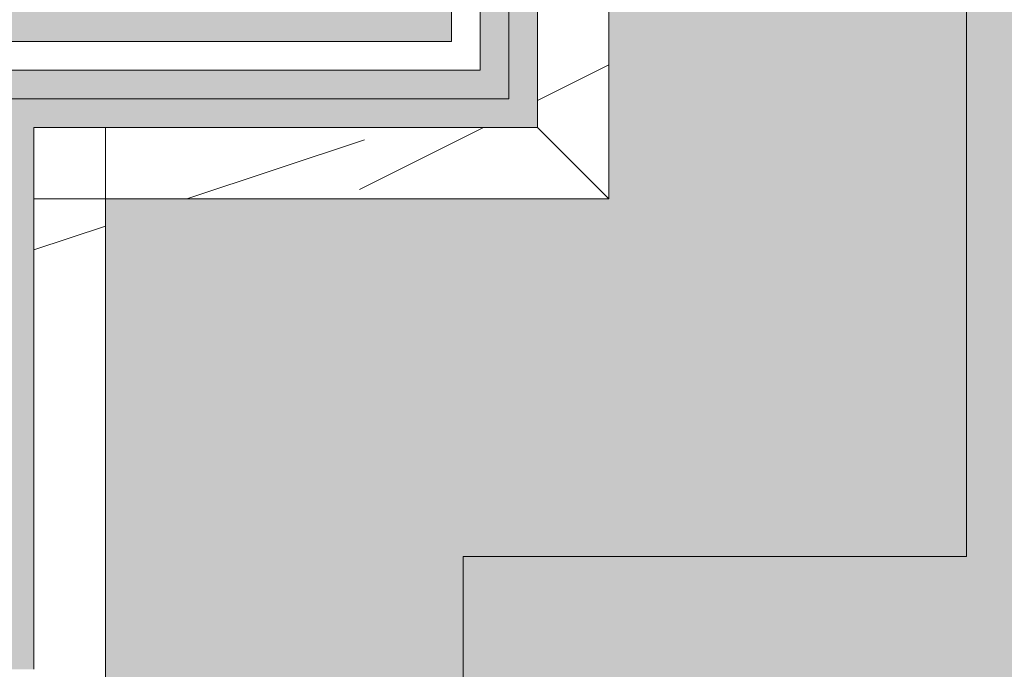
# Model space of a CAD drawing. Header units: millimetres. Extents: x 5980700 to 6194397, y -12939 to 2351883.
# Tile 255 of 587: x 6075788 to 6076133, y -2178 to -1951. Entities that reach past the tile are written whole.
import ezdxf

# ---------------------------------------------------------------- set-up
doc = ezdxf.new("R2010")
doc.units = ezdxf.units.MM
for name, color, linetype, lineweight in [('A-FLOR', 192, 'Continuous', 18), ('A-FLOR-PATT', 8, 'Continuous', 18), ('A-WALL', 113, 'Continuous', 18), ('A-WALL-PATT', 111, 'Continuous', 25), ('S-COLS', 52, 'Continuous', 9)]:
    doc.layers.add(name, color=color, linetype=linetype, lineweight=lineweight)
pattern_1 = [(216.87, (166.6, 416.5), (1249.498511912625, 833.0022321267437), [208.25, -1874.25]), (206.565, (416.5, 291.55), (-416.4997849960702, -416.4999353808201), [465.661, -465.661]), (198.435, (416.5, 83.3), (-832.9995359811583, -416.5008561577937), [263.4179999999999, -1053.671])]

# ---------------------------------------------------------------- blocks, each defined once
blk = doc.blocks.new('_ARQPWR_Pilar perfil I - _TP01-4283042-PLANTA DE CAIMENTO DE PISOS - 1 PAV_')
at = {"layer": 'S-COLS', "lineweight": 5}
blk.add_hatch(color=256, dxfattribs=at).paths.add_polyline_path([(107.5018174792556, -122.999999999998), (127.9999999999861, -122.999999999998), (127.9999999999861, -112.2999999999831), (16.05000000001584, -112.2999999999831), (8.483957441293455, -109.1660425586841), (5.34999999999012, -101.5999999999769), (5.34999999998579, 101.6000000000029), (8.483957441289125, 109.1660425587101), (16.04999999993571, 112.3000000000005), (127.9999999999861, 112.3000000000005), (127.9999999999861, 123.0000000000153), (-128.0000000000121, 122.1136975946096), (-128.0000000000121, 112.3000000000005), (-16.05000000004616, 112.3000000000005), (-8.483957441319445, 109.1660425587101), (-5.350000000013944, 101.6000000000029), (-5.898568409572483, -102.9243612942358), (-9.99818252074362, -109.7932551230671), (-16.05000000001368, -112.2999999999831), (-128.0000000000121, -112.3567314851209), (-127.9963650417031, -122.999999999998), (106.4302653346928, -122.999999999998)])
at = {"layer": 'S-COLS', "color": 90, "lineweight": 5}
for p, q in [((127.9999999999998, -123), (127.9999999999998, -112.3)), ((-128.0000000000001, -123), (127.9999999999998, -123))]:
    blk.add_line(p, q, dxfattribs=at)
blk = doc.blocks.new('FX-PNC-PILAR-TP3 - FX-PNC-PILAR-TP01-4319920-PLANTA DE CAIMENTO DE PISOS - 1 PAV_')
at = {"layer": 'A-WALL-PATT', "lineweight": 5}
h = blk.add_hatch(dxfattribs=at)
h.set_pattern_fill('FP_108', color=135, style=0, pattern_type=2)
h.set_pattern_definition([(49.99999999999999, (2e-05, -3e-05), (364.3679291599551, -31.87829433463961), [38.1, -419.1]), (355, (2e-05, -3e-05), (-70.48585119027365, 382.1133031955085), [30.48, -335.28]), (100.451, (30.364, -2.657), (293.8850033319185, 350.2333756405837), [32.38, -356.18]), (46.184, (2e-05, 101.6), (542.1584806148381, -84.08582678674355), [57.15, -628.65]), (96.636, (45.18, 94.59299999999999), (474.8048986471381, 494.8554198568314), [48.57, -534.27]), (351.184, (2e-05, 101.6), (474.8101998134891, 494.8500824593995), [45.72, -502.92]), (21, (50.8, 76.2), (303.2284677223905, -204.530461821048), [38.1, -419.1]), (326, (50.8, 76.2), (123.6038908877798, 368.3760440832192), [30.48, -335.28]), (71.45100000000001, (76.069, 59.15600000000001), (426.8341253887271, 163.8427355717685), [32.38, -356.18]), (37.50000000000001, (2e-05, -3e-05), (6.176645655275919, 169.1101515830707), [16.764, -314.452, 16.764, -323.596, -336.55]), (37.50000000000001, (2e-05, -3e-05), (6.176645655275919, 169.1101515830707), [-671.576, 16.764, -319.786]), (7.499999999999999, (2e-05, -3e-05), (133.63887623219, 200.3614940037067), [16.764, -177.292, 16.764, -306.832, -128.27]), (7.499999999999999, (2e-05, -3e-05), (133.63887623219, 200.3614940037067), [-517.6519999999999, 16.764, -111.506]), (327.5, (-113.284, -3e-05), (271.1818188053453, -11.45836264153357), [16.764, -110.236, 16.764, -379.476, -525.78]), (327.5, (-113.284, -3e-05), (271.1818188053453, -11.45836264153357), [-523.24, 16.764, -509.016]), (317.5, (-164.084, -3e-05), (296.2585102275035, 50.85284694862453), [16.764, -148.336, 16.764, -246.38, -373.38]), (317.5, (-164.084, -3e-05), (296.2585102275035, 50.85284694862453), [-428.244, 16.764, -356.616])])
h.paths.add_polyline_path([(-16471.61587018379, -1968.841821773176), (-16315.61664668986, -1968.841821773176), (-16315.61664668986, -1702.841821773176), (-16581.61301173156, -1702.914335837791), (-16581.61301173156, -1712.841821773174), (-16325.61664668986, -1712.841821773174), (-16325.61664668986, -1723.541821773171), (-16437.5666466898, -1723.541821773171), (-16445.13268924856, -1726.675779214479), (-16448.26664668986, -1734.241821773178), (-16448.26664668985, -1937.441821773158), (-16445.13268924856, -1945.007864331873), (-16437.56664668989, -1948.141821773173), (-16325.61664668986, -1948.141821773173), (-16325.61664668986, -1958.841821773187), (-16581.61301173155, -1958.84182177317), (-16581.60438777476, -1968.841821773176), (-16471.62223936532, -1968.841821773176)])
h.paths.add_polyline_path([(-16581.61301173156, -1948.141821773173), (-16469.66044142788, -1948.139251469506), (-16462.10060413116, -1945.007864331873), (-16458.96664668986, -1937.438202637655), (-16459.61571052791, -1732.674843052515), (-16462.10060413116, -1726.675779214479), (-16471.62223936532, -1723.541821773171), (-16581.61301173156, -1723.541821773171), (-16581.61301173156, -1937.441821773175)])
at = {"layer": 'A-WALL', "color": 250, "lineweight": 5}
for p, q in [((-16315.61664668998, -1968.841821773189), (-16315.61664668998, -1702.84182177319)), ((-16491.62223936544, -1968.841821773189), (-16471.62223936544, -1968.841821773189)), ((-16471.62223936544, -1968.841821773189), (-16460.28390427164, -1968.841821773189)), ((-16460.28390427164, -1968.841821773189), (-16315.61664668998, -1968.841821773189))]:
    blk.add_line(p, q, dxfattribs=at)
blk = doc.blocks.new('BE-PMSa-MOD-ARQ-CONEXAODOFUTURO-EX-000-R_rvt-2-PLANTA DE CAIMENTO DE PISOS - 1 PAV_')
at = {"layer": 'A-FLOR-PATT', "lineweight": 5}
h = blk.add_hatch(dxfattribs=at)
h.set_pattern_fill('FP_100', color=133, style=0, pattern_type=2)
h.set_pattern_definition([(49.99999999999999, (0, 0), (182.184668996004, -15.93908553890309), [19.05, -209.55]), (355, (0, 0), (-35.24242749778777, 191.0566080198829), [15.24, -167.64]), (100.451, (15.182, -1.328), (146.9425016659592, 175.1166878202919), [16.19, -178.09]), (46.184, (0, 50.8), (271.0788941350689, -42.04327417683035), [28.575, -314.325]), (96.636, (22.59, 47.297), (237.4025071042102, 247.4272132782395), [24.285, -267.135]), (351.184, (0, 50.8), (237.404605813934, 247.4251178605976), [22.86, -251.46]), (21, (25.4, 38.1), (151.6148798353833, -102.2655185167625), [19.05, -209.55]), (326, (25.4, 38.1), (61.80235996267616, 184.1877424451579), [15.24, -167.64]), (71.45100000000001, (38.035, 29.578), (213.4170626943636, 81.92136778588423), [16.19, -178.09]), (37.50000000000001, (0, 0), (3.08832282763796, 84.55507579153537), [8.382, -157.226, 8.382, -161.798, -168.275]), (37.50000000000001, (0, 0), (3.08832282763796, 84.55507579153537), [-335.788, 8.382, -159.893]), (7.499999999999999, (0, 0), (66.81943811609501, 100.1807470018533), [8.382, -88.646, 8.382, -153.416, -64.135]), (7.499999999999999, (0, 0), (66.81943811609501, 100.1807470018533), [-258.826, 8.382, -55.753]), (327.5, (-56.642, 0), (135.5904877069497, -5.7289126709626), [8.382, -55.118, 8.382, -189.738, -262.89]), (327.5, (-56.642, 0), (135.5904877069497, -5.7289126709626), [-261.62, 8.382, -254.508]), (317.5, (-82.042, 0), (148.1288864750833, 25.42676126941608), [8.382, -74.168, 8.382, -123.19, -186.69]), (317.5, (-82.042, 0), (148.1288864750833, 25.42676126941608), [-214.122, 8.382, -178.308])])
h.paths.add_polyline_path([(-1916.114845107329, -8177.825683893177), (-1683.614845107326, -8177.825683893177), (-1683.614845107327, -1915.841005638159), (-3033.614845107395, -1915.841005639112), (-3033.614845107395, -1900.841005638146), (-3933.614845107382, -1900.841005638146), (-3933.614845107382, -2050.841005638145), (-1818.614845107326, -2050.841005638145), (-1818.614845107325, -8042.852683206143), (-4146.617820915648, -8042.852683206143), (-4146.617820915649, -4063.841794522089), (-3970.61666258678, -4063.841794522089), (-3970.61666258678, -3457.84179452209), (-4146.617820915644, -3457.84179452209), (-4146.617820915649, -2138.841794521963), (-3970.61666258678, -2138.841794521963), (-3970.61666258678, -2050.841005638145), (-3963.614845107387, -2050.841005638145), (-3963.614845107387, -1900.841005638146), (-3973.614845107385, -1900.841005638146), (-3973.614845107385, -1915.841005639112), (-4105.616662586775, -1915.841005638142), (-4105.616662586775, -2003.84179452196), (-4281.617820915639, -2003.84179452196), (-4281.617820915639, -3592.841794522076), (-4105.61666258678, -3592.841794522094), (-4105.61666258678, -3928.841794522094), (-4281.617820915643, -3928.841794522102), (-4281.615120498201, -8177.82568389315), (-1916.459753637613, -8177.825683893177)])
h.paths.add_polyline_path([(8258.385255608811, -8167.825683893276), (15620.8643440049, -8167.825683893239), (15620.86434400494, -1925.841005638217), (12311.88333741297, -1925.841005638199), (12311.88333741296, -2018.841794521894), (11955.88333741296, -2018.841794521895), (11955.88333741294, -1925.841005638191), (9541.385154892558, -1925.841005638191), (9541.385154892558, -1915.841005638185), (9491.385154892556, -1915.841005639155), (9491.385154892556, -1900.841005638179), (8591.38515489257, -1900.841005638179), (8591.38515489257, -2050.841005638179), (11830.88333741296, -2050.841005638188), (11830.88333741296, -2143.841794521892), (12436.88333741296, -2143.841794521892), (12436.88333741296, -2050.841005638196), (15495.86434400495, -2050.841005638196), (15495.86434400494, -8042.825683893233), (8383.385255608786, -8042.825683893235), (8383.385255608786, -4063.841794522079), (8559.379702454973, -4063.841794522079), (8559.379702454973, -3457.841794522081), (8383.385255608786, -3457.84179452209), (8383.385255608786, -2138.841794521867), (8559.379702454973, -2138.84179452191), (8559.379702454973, -2050.841005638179), (8561.385154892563, -2050.753085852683), (8561.385154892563, -1900.841005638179), (8551.38515489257, -1900.841005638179), (8551.38515489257, -1915.841005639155), (8501.385154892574, -1915.841005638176), (8501.385154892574, -1925.841005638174), (8434.379702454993, -1925.841005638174), (8434.379702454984, -2013.841794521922), (8258.385255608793, -2013.841794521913), (8258.385255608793, -3582.841794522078), (8434.379702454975, -3582.841794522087), (8434.379702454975, -3938.841794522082), (8258.385255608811, -3938.841794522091), (8258.385255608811, -8156.700611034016)])
h.paths.add_polyline_path([(19984.7546155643, -8167.825683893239), (20089.38682609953, -8167.825683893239), (20089.38682609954, -5194.841794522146), (19913.3833374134, -5194.841794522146), (19913.3833374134, -4838.841794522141), (20089.38682609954, -4838.841794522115), (20089.38682609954, -2013.84179452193), (19913.3833374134, -2013.841794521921), (19913.3833374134, -1657.841794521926), (20089.38682609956, -1657.841794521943), (20089.38682609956, 1166.158205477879), (19913.38333741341, 1166.158205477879), (19913.38333741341, 1522.158205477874), (20089.38682609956, 1522.158205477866), (20089.38682609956, 4296.158205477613), (19913.38333741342, 4296.15820547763), (19913.3833374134, 4461.658994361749), (15971.88333741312, 4461.658994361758), (15971.88333741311, 4296.15820547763), (15800.86434400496, 4296.15820547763), (15800.86434400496, -605.8410056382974), (15790.86434400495, -605.8410056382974), (15790.86434400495, -655.841005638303), (15775.86434400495, -655.841005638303), (15775.86434400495, -1555.841005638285), (16091.88333741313, -1555.841005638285), (16091.88333741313, -1527.841794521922), (15925.86434400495, -1527.841794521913), (15925.86434400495, 4171.158205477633), (16096.88333741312, 4171.158205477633), (16097.48518693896, 4336.658994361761), (19788.38333741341, 4336.658994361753), (19788.38333741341, 4171.158205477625), (19964.38682609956, 4171.158205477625), (19964.38682609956, 1647.158205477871), (19788.38333741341, 1647.158205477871), (19788.38333741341, 1041.158205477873), (19964.38682609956, 1041.158205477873), (19964.38682609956, -1532.84179452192), (19788.38333741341, -1532.84179452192), (19788.38333741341, -2138.841794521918), (19964.38682609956, -2138.841794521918), (19964.38682609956, -4713.841794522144), (19788.3833374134, -4713.841794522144), (19788.3833374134, -5319.841794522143), (19964.38682609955, -5319.841794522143), (19964.38682609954, -8042.82568389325), (15925.86434400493, -8042.825683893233), (15925.86434400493, -2143.841794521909), (16091.88333741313, -2143.841794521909), (16091.88333741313, -1585.841005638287), (15775.86434400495, -1585.841005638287), (15775.86434400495, -1595.841005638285), (15790.86434400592, -1595.841005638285), (15790.86434400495, -1652.84179452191), (15966.88333741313, -1653.220801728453), (15966.88333741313, -2018.84179452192), (15800.86434400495, -2018.841794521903), (15800.86434400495, -8167.825683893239), (19925.14432074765, -8167.825683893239)])
h.paths.add_polyline_path([(-5690.728343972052, -8167.825683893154), (-4451.617820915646, -8167.825683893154), (-4451.617820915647, -1925.841005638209), (-4506.114845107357, -1925.84100563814), (-4506.114845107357, -1915.841005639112), (-4536.11484510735, -1915.841005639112), (-4536.11484510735, -1900.841005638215), (-4546.114845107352, -1900.841005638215), (-4546.114845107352, -2740.841005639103), (-4536.114845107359, -2740.841005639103), (-4536.114845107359, -2751.8410056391), (-4516.109778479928, -2751.8410056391), (-4516.109778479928, -2640.8410056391), (-4497.109778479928, -2640.8410056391), (-4497.109778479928, -2770.841005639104), (-4536.114845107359, -2770.841005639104), (-4536.114845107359, -2780.841005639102), (-4546.114845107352, -2780.841005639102), (-4546.114845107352, -2820.841005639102), (-4576.114845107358, -2820.841005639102), (-4576.617820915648, -8042.852683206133), (-11628.61484510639, -8042.852683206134), (-11628.6148451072, -2138.841794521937), (-11585.61666258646, -2138.841794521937), (-11585.61666258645, -2050.841005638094), (-8474.116662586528, -2050.841005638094), (-8474.116662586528, -2138.841794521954), (-7858.116662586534, -2138.841794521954), (-7858.116662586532, -2050.841005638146), (-4576.617820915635, -2050.841005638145), (-4576.617820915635, -1900.841005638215), (-5476.114845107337, -1900.841005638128), (-5476.114845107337, -1915.841005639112), (-5528.614845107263, -1915.841005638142), (-5528.614845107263, -1925.841005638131), (-7983.116662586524, -1925.841005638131), (-7983.116662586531, -2013.841794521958), (-8324.11666258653, -2013.841794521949), (-8324.11666258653, -2003.841794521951), (-8339.116662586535, -2003.84179452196), (-8339.116662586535, -1925.841005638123), (-11720.61666258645, -1925.841005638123), (-11720.61666258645, -2003.841794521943), (-11753.61484510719, -2003.841794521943), (-11753.61034441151, -8167.825683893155), (-5985.163661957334, -8167.825683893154)])
h.paths.add_polyline_path([(-15701.5291554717, -8167.825683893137), (-11933.6148451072, -8167.825683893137), (-11933.6148451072, -2013.841794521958), (-12076.61666258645, -2013.841794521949), (-12076.61666258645, -1657.841794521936), (-11923.61484510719, -1657.841794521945), (-11923.61484510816, -1515.8410056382), (-11908.61484510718, -1515.8410056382), (-11908.61484510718, -1505.841005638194), (-12058.61484510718, -1505.841005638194), (-12058.61484510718, -1532.841794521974), (-12201.61666258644, -1532.841794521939), (-12201.61666258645, -2138.841794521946), (-12058.61484510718, -2138.841794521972), (-12058.61484510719, -8042.851795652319), (-16321.61588608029, -8042.826571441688), (-16321.61588608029, -5319.841794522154), (-16145.61666258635, -5319.841794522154), (-16145.61666258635, -4713.841794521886), (-16321.61588608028, -4713.681888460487), (-16321.61588608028, -2138.84179452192), (-16145.61666258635, -2138.841794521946), (-16145.61666258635, -1532.841794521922), (-16321.61588608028, -1532.841794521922), (-16321.61588608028, 1041.158205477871), (-16145.61666258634, 1041.158205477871), (-16145.61666258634, 1647.158205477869), (-16321.61588608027, 1647.158205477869), (-16321.61588608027, 4171.158205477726), (-16145.61666258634, 4171.158205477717), (-16145.61666258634, 4336.658994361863), (-12201.61666258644, 4336.658994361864), (-12201.61666258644, 4171.158205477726), (-12058.61484510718, 4171.158205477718), (-12058.61484510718, -1475.841005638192), (-11908.61484510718, -1475.841005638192), (-11908.61484510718, -575.8410056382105), (-11923.61484510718, -575.8410056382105), (-11923.61484510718, -525.8410056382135), (-11933.61484510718, -525.8410056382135), (-11933.61484510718, 4296.158205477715), (-12076.61666258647, 4296.158205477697), (-12076.61666258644, 4461.658994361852), (-16270.61666258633, 4461.658994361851), (-16270.61666258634, 4296.158205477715), (-16446.62225526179, 4296.158205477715), (-16446.61588608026, 1522.158205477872), (-16270.61666258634, 1522.158205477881), (-16270.61666258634, 1166.158205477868), (-16446.62225526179, 1166.158205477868), (-16446.61588608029, -1657.841794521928), (-16270.61666258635, -1657.841794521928), (-16270.61666258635, -2013.841794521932), (-16446.6222552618, -2013.841794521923), (-16446.61588608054, -4838.841794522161), (-16270.61666258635, -4838.841794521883), (-16270.61666258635, -5194.841794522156), (-16446.62225526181, -5194.841794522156), (-16446.61573815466, -8167.825683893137), (-15735.98765560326, -8167.825683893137)])
h.paths.add_polyline_path([(8551.38515489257, -1770.841005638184), (9491.385154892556, -1770.841005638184), (9491.385154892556, -1755.841005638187), (9630.135154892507, -1755.841005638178), (9630.135154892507, -1740.841005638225), (11880.13515489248, -1741.712957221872), (11880.13515489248, -1755.841005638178), (11965.88333741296, -1755.841005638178), (11965.88333741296, -1662.841794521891), (12301.88333741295, -1662.841794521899), (12301.88333741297, -1755.841005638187), (12713.6541483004, -1755.841005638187), (12713.6541483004, -1740.841005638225), (14963.65414830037, -1741.712957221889), (14963.65414830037, -1755.841005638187), (15630.86434400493, -1755.841005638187), (15630.86434400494, -1595.841005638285), (15645.86434400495, -1595.841005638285), (15645.86434400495, -655.841005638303), (15630.86434400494, -655.841005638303), (15630.86434400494, -29.5925127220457), (15087.63515489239, -29.59251272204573), (15087.63515489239, -44.5925127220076), (12837.63515489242, -43.72056113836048), (12837.63515489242, -29.59251272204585), (11880.13515489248, -29.5925127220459), (11880.13515489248, -44.59251272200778), (9630.135154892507, -43.72056113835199), (9630.135154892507, -29.59251272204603), (9408.885154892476, -29.59251272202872), (9408.885154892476, -14.5925127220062), (8468.885154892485, -14.59251272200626), (8468.885154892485, -29.59251272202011), (8008.885154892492, -29.59251272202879), (8008.885154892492, -14.59251272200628), (7068.885154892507, -14.65234280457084), (7068.885154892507, -29.59251272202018), (4511.785154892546, -29.59251272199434), (4511.785154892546, 3549.158994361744), (3951.785154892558, 3549.158994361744), (3951.785154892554, 4471.658994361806), (2159.383337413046, 4471.658994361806), (2159.383337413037, 4306.158205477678), (1813.383337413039, 4306.15820547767), (1813.383337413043, 4471.658994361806), (284.8931309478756, 4471.658994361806), (284.8931309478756, 4486.658994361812), (77.29277039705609, 4486.658994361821), (77.29277039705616, 3238.903506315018), (70.48333741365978, 3238.903506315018), (70.48333741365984, 2137.158205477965), (121.3819838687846, 2137.158205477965), (121.3819838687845, 3231.348105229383), (111.0710947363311, 3241.658994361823), (106.381983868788, 3259.158994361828), (111.0710947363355, 3276.658994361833), (124.1088842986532, 3289.53068128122), (143.3753948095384, 3293.624861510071), (158.8819838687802, 3289.469883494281), (171.692873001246, 3276.658994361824), (176.3819838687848, 3259.158994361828), (171.692873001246, 3241.658994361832), (161.3819838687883, 3231.348105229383), (161.3819838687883, 2137.158205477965), (220.483337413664, 2137.158205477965), (220.4833374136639, 4336.658994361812), (1678.38333741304, 4336.658994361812), (1678.38333741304, 4171.158205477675), (2294.38333741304, 4171.158205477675), (2294.38333741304, 4336.658994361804), (3816.785154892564, 4336.658994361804), (3816.785154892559, 3414.158994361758), (4376.785154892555, 3414.158994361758), (4376.785154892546, -164.5925127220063), (15495.86434400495, -164.5925127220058), (15495.86434400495, -1620.841005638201), (12436.88333741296, -1620.841005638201), (12436.88333741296, -1527.841794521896), (11830.88333741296, -1527.841794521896), (11830.88333741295, -1620.841005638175), (8559.379702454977, -1620.841005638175), (8559.379702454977, -1532.841794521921), (7943.379702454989, -1532.841794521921), (7943.379702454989, -1620.841005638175), (2289.383337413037, -1620.841005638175), (2289.383337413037, -1527.841794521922), (2261.385126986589, -1527.841794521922), (2261.385126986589, -1770.841005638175), (3121.385126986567, -1770.841005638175), (3121.385126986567, -1755.8410056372), (4481.585154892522, -1755.841005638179), (4481.585154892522, -1770.841005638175), (5321.585154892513, -1770.841005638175), (5321.585154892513, -1755.841005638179), (7021.385154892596, -1755.841005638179), (7021.385154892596, -1770.841005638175), (7961.385154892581, -1770.841005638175), (7961.385154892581, -1755.841005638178), (8078.379702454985, -1755.841005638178), (8078.379702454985, -1667.841794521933), (8424.379702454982, -1667.841794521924), (8424.379702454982, -1755.841005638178), (8551.38515489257, -1755.841005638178)])
h.paths.add_polyline_path([(2231.385126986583, -1770.841005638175), (2231.385126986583, -1527.841794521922), (1766.385126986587, -1527.841794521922), (1766.385126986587, -1770.841005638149), (1776.385126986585, -1770.841005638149), (1776.385126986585, -1755.8410056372), (1818.383337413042, -1755.841005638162), (1818.383337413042, -1662.841794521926), (2154.383337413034, -1662.841794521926), (2154.383337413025, -1755.84100563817), (2221.385126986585, -1755.841005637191), (2221.385126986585, -1770.841005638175)])
h.paths.add_polyline_path([(-3963.614845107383, -1770.84100563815), (-3033.614845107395, -1770.84100563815), (-3033.614845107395, -1755.841005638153), (-1418.814900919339, -1755.841005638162), (-1418.814900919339, -1770.841005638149), (-578.8149009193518, -1770.841005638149), (-578.8149009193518, -1755.841005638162), (876.3851269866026, -1755.841005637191), (876.3851269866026, -1770.841005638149), (1736.38512698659, -1770.841005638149), (1736.38512698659, -1527.841794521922), (1683.383337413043, -1527.841794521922), (1683.383337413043, -1620.841005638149), (-3970.616662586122, -1620.84100563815), (-3970.61666258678, -1532.841794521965), (-4586.616662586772, -1532.841794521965), (-4586.616662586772, -1620.841005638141), (-7858.116662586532, -1620.841005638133), (-7858.116662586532, -1532.841794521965), (-8474.116662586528, -1532.841794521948), (-8474.116662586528, -1620.841005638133), (-11585.61666258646, -1620.841005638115), (-11585.61666258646, -1532.841794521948), (-11628.61484510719, -1532.841794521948), (-11628.61484510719, -164.6103600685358), (220.4833374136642, -164.6103600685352), (220.4833374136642, -29.61036006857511), (-2321.114845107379, -29.61036006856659), (-2321.114845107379, -14.61036006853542), (-3061.114845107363, -14.61036006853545), (-3061.114845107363, -29.61036006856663), (-3320.616662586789, -29.61036006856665), (-3320.616662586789, -14.61036006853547), (-4060.616662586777, -14.61036006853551), (-4060.616662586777, -29.61036006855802), (-4536.114845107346, -29.61036006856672), (-4536.114845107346, -14.61036006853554), (-5476.114845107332, -14.61036006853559), (-5476.114845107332, -29.6103600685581), (-5636.114845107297, -29.61036006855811), (-5636.114845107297, -44.61036006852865), (-7886.11484510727, -43.73840848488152), (-7886.11484510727, -29.61036006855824), (-8872.364845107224, -29.61036006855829), (-8872.364845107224, -44.6103600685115), (-11122.3648451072, -43.73840848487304), (-11122.3648451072, -29.61036006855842), (-11763.61484510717, -29.61036006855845), (-11763.61484510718, -575.8410056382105), (-11778.61484510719, -575.8410056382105), (-11778.61484510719, -1515.8410056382), (-11763.61484510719, -1515.8410056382), (-11763.61484510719, -1667.841794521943), (-11720.61666258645, -1667.841794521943), (-11720.61666258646, -1755.841005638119), (-11122.36484510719, -1755.841005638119), (-11122.36484510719, -1740.841005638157), (-8872.36484510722, -1741.712957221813), (-8872.36484510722, -1755.841005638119), (-8339.116662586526, -1755.841005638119), (-8339.116662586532, -1667.841794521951), (-7993.116662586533, -1667.841794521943), (-7993.116662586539, -1755.841005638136), (-7886.114845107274, -1755.841005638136), (-7886.114845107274, -1740.841005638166), (-5636.114845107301, -1741.712957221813), (-5636.114845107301, -1755.841005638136), (-5476.114845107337, -1755.841005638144), (-5476.114845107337, -1770.841005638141), (-4536.11484510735, -1770.841005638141), (-4536.11484510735, -1755.841005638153), (-4451.616662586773, -1755.841005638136), (-4451.616662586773, -1667.84179452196), (-4105.616662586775, -1667.84179452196), (-4105.616662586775, -1755.841005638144), (-3973.614845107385, -1755.841005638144), (-3973.614845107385, -1770.84100563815)])
h.paths.add_polyline_path([(-5396.293025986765, 115.3896399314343), (-4576.11484510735, 115.3896399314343), (-4576.11484510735, 431.4034837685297), (-4586.616662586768, 431.4034837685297), (-4586.616662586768, 265.3896399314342), (-11628.61484510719, 265.3896399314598), (-11628.61484510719, 4171.158205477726), (-11585.61666258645, 4171.158205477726), (-11585.61666258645, 4336.658994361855), (-8474.116662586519, 4336.658994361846), (-8474.116662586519, 4171.158205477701), (-7858.116662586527, 4171.158205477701), (-7858.116662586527, 4336.658994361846), (-4586.616662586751, 4336.658994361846), (-4586.616662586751, 4171.158205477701), (-4538.614845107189, 4171.158205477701), (-4538.614845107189, 2287.158205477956), (-4586.616662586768, 2287.158205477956), (-4586.616662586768, 1681.158205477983), (-4538.614845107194, 1681.158205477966), (-4538.614845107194, 995.3896399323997), (-4536.114845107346, 995.3896399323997), (-4536.114845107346, 985.3896399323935), (-4497.109778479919, 985.3896399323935), (-4497.109778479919, 855.3896399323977), (-4516.109778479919, 855.3896399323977), (-4516.109778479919, 966.3896399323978), (-4536.114845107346, 966.3896399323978), (-4536.114845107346, 955.3896399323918), (-4538.614845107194, 955.3896399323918), (-4538.614845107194, 431.4034837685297), (-4546.114845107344, 431.4034837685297), (-4546.114845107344, 115.3896399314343), (-4536.114845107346, 115.3896399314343), (-4536.114845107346, 130.3896399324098), (-4486.114845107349, 130.3896399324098), (-4486.114845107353, 140.3896399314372), (-4461.616662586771, 140.3896399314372), (-4461.616662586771, 306.4034837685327), (-4413.614845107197, 306.4034837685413), (-4413.614845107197, 1806.158205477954), (-4461.616662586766, 1806.158205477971), (-4461.616662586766, 2162.158205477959), (-4413.614845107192, 2162.158205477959), (-4413.614845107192, 4296.158205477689), (-4461.616662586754, 4296.158205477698), (-4461.616662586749, 4461.658994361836), (-7983.116662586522, 4461.658994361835), (-7983.116662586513, 4296.158205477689), (-8349.116662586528, 4296.158205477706), (-8349.116662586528, 4461.658994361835), (-11710.61666258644, 4461.658994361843), (-11710.61666258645, 4296.158205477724), (-11753.61484510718, 4296.158205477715), (-11753.61484510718, 140.3896399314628), (-5526.11484510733, 140.3896399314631), (-5526.11484510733, 130.3896399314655), (-5476.114845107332, 130.3896399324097), (-5476.114845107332, 115.3896399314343), (-5466.11484510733, 115.3896399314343)])
h.paths.add_polyline_path([(8478.885154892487, 115.4074872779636), (8478.885154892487, 431.4034837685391), (8378.385255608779, 431.4034837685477), (8378.385255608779, 1037.158205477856), (8561.383337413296, 1037.158205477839), (8561.383337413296, 1651.158205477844), (8378.385255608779, 1651.158205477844), (8378.385255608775, 4171.158205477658), (8559.383337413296, 4171.158205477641), (8559.383337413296, 4336.658994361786), (11825.88333741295, 4336.658994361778), (11825.88333741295, 4171.158205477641), (12441.88333741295, 4171.158205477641), (12441.88333741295, 4336.658994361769), (15495.86434400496, 4336.65899436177), (15495.86434400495, 265.4074872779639), (8559.379702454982, 265.4074872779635), (8559.379702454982, 431.4034837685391), (8508.885154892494, 431.4034837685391), (8508.885154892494, 115.4074872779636), (9408.885154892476, 115.4074872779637), (9408.885154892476, 130.4074872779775), (9438.885154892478, 130.4074872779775), (9438.885154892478, 140.4074872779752), (15620.86434400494, 140.4074872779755), (15620.86434400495, 4461.658994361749), (12316.88333741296, 4461.658994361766), (12316.88333741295, 4296.158205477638), (11950.88333741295, 4296.158205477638), (11950.88333741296, 4461.658994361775), (8434.383337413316, 4461.658994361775), (8434.383337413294, 4296.158205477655), (8253.385255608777, 4296.158205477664), (8253.385255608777, 1526.158205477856), (8436.383337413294, 1526.158205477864), (8436.383337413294, 1162.158205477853), (8253.385255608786, 1162.158205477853), (8253.385255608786, 306.4034837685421), (8434.379702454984, 306.4034837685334), (8434.379702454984, 140.4074872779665), (8438.885154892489, 140.4074872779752), (8438.885154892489, 130.4074872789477), (8468.885154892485, 130.4074872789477), (8468.885154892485, 115.4074872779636)])
h.paths.add_polyline_path([(7078.885154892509, 115.4074872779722), (7968.885154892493, 115.4074872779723), (7968.885154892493, 955.4074872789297), (7958.885154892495, 955.4074872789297), (7958.885154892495, 966.4074872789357), (7948.385255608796, 966.4074872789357), (7948.385255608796, 265.4074872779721), (4806.785154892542, 265.4074872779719), (4806.785154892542, 4336.658994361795), (7948.385255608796, 4336.658994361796), (7948.385255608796, 985.4074872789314), (7958.885154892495, 985.4074872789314), (7958.885154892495, 995.4074872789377), (7968.885154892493, 995.4074872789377), (7968.885154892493, 1035.407487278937), (7998.885154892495, 1035.407487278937), (7998.885154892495, 995.4074872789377), (8008.885154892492, 995.4074872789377), (8008.885154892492, 985.4074872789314), (8047.890221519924, 985.4074872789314), (8047.890221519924, 855.4074872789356), (8028.890221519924, 855.4074872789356), (8028.890221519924, 966.4074872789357), (8008.885154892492, 966.4074872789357), (8008.885154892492, 955.4074872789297), (7998.885154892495, 955.4074872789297), (7998.885154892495, 115.4074872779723), (8008.885154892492, 115.4074872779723), (8008.885154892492, 130.4074872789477), (8083.385255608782, 130.4074872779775), (8083.385255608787, 4471.65899436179), (4671.785154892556, 4471.658994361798), (4671.785154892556, 130.4074872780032), (7068.885154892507, 130.4074872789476), (7068.885154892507, 115.4074872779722)])
h.paths.add_polyline_path([(1857.919751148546, 1037.158205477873), (2296.383337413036, 1037.158205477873), (2296.383337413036, 1651.158205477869), (1676.383337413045, 1651.158205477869), (1676.383337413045, 1037.158205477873), (1826.383337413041, 1037.158205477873)])
h.paths.add_polyline_path([(2161.383337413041, 1172.158205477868), (1811.383337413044, 1172.158205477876), (1811.383337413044, 1516.158205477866), (2161.383337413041, 1516.158205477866), (2161.383337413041, 1177.256799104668)])
h.paths.add_polyline_path([(137.9111174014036, 3278.855100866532), (131.3834321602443, 3276.480338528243), (131.3834321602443, 3259.158994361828), (137.9112161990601, 3259.158994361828), (137.9112161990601, 3277.667937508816)])
h.paths.add_polyline_path([(141.3819838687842, 3259.158994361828), (161.3819838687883, 3259.158994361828), (158.7024919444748, 3268.550988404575), (155.5241194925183, 3273.003317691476), (148.2594671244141, 3277.615929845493), (141.461635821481, 3278.855091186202), (137.9111174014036, 3278.855100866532), (137.9112161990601, 3259.158994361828), (139.4408410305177, 3259.158994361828)])
h.paths.add_polyline_path([(127.2398482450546, 3259.158994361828), (131.3834321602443, 3259.60654442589), (131.3834321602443, 3276.480338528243), (126.061811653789, 3272.015600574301), (122.0634673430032, 3263.023564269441), (122.1477157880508, 3259.158994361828), (126.061811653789, 3259.158994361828)])
h = blk.add_hatch(dxfattribs=at)
h.set_pattern_fill('FP_97', color=71, style=0, pattern_type=2)
h.set_pattern_definition([(49.99999999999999, (0, 0), (364.3679291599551, -31.87829433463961), [38.1, -419.1]), (355, (0, 0), (-70.48585119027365, 382.1133031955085), [30.48, -335.28]), (100.451, (30.364, -2.657), (293.8850033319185, 350.2333756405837), [32.38, -356.18]), (46.184, (0, 101.6), (542.1584806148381, -84.08582678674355), [57.15, -628.65]), (96.636, (45.18, 94.59299999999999), (474.8048986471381, 494.8554198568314), [48.57, -534.27]), (351.184, (0, 101.6), (474.8101998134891, 494.8500824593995), [45.72, -502.92]), (21, (50.8, 76.2), (303.2284677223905, -204.530461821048), [38.1, -419.1]), (326, (50.8, 76.2), (123.6038908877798, 368.3760440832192), [30.48, -335.28]), (71.45100000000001, (76.069, 59.15600000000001), (426.8341253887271, 163.8427355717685), [32.38, -356.18]), (37.50000000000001, (0, 0), (6.176645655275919, 169.1101515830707), [16.764, -314.452, 16.764, -323.596, -336.55]), (37.50000000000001, (0, 0), (6.176645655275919, 169.1101515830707), [-671.576, 16.764, -319.786]), (7.499999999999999, (0, 0), (133.63887623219, 200.3614940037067), [16.764, -177.292, 16.764, -306.832, -128.27]), (7.499999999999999, (0, 0), (133.63887623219, 200.3614940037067), [-517.6519999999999, 16.764, -111.506]), (327.5, (-113.284, 0), (271.1818188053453, -11.45836264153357), [16.764, -110.236, 16.764, -379.476, -525.78]), (327.5, (-113.284, 0), (271.1818188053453, -11.45836264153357), [-523.24, 16.764, -509.016]), (317.5, (-164.084, 0), (296.2585102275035, 50.85284694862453), [16.764, -148.336, 16.764, -246.38, -373.38]), (317.5, (-164.084, 0), (296.2585102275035, 50.85284694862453), [-428.244, 16.764, -356.616])])
h.paths.add_polyline_path([(-12058.61484510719, -8042.851795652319), (-12058.61484510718, -2138.841794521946), (-12201.61666258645, -2138.841794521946), (-12201.61666258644, -1532.841794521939), (-12058.61484510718, -1532.841794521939), (-12059.29176689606, -1505.841005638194), (-12748.61484510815, -1505.841005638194), (-12748.61484510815, -1515.841005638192), (-12759.61484510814, -1515.841005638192), (-12759.61484510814, -1535.846072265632), (-12648.61484510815, -1535.846072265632), (-12648.61484510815, -1554.846072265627), (-12778.61484510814, -1554.846072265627), (-12778.61484510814, -1515.841005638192), (-12788.61484510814, -1515.841005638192), (-12788.61484510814, -1505.841005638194), (-12828.61484510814, -1505.841005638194), (-12828.61484510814, -1475.841005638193), (-12788.61484510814, -1475.841005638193), (-12788.61484510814, -1465.841005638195), (-12778.61484510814, -1465.841005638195), (-12778.61484510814, -1426.835939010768), (-12648.61484510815, -1426.835939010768), (-12648.61484510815, -1445.835939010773), (-12759.61484510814, -1446.841005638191), (-12759.61484510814, -1465.841005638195), (-12748.61484510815, -1465.841005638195), (-12748.61484510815, -1475.841005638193), (-12058.61484510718, -1475.841005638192), (-12058.61484510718, 4171.158205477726), (-12201.61666258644, 4171.158205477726), (-12201.61666258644, 4336.658994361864), (-16145.61666258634, 4336.658994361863), (-16145.61666258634, 4171.158205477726), (-16321.61588608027, 4171.158205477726), (-16321.61588608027, 1647.158205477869), (-16145.61666258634, 1647.158205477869), (-16145.61666258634, 1041.158205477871), (-16321.61588608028, 1041.158205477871), (-16321.61588608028, -1532.841794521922), (-16145.61666258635, -1532.841794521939), (-16145.61666258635, -2138.84179452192), (-16321.61588608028, -2138.84179452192), (-16321.61588608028, -4713.841794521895), (-16145.61666258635, -4713.841794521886), (-16145.61666258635, -5319.841794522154), (-16321.61588608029, -5319.841794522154), (-16321.61588608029, -8042.826571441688), (-12168.3053396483, -8042.851146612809)])
h = blk.add_hatch(dxfattribs=at)
h.set_pattern_fill('FP_251', color=133, style=0, pattern_type=2)
h.set_pattern_definition([(270, (-14190.115, -1853.096), (1000, 6.123233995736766e-14), []), (0, (-14190.115, -1853.096), (0, 1000), [])])
h.paths.add_polyline_path([(-12058.61484510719, -8042.851795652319), (-12058.61484510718, -2138.841794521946), (-12201.61666258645, -2138.841794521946), (-12201.61666258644, -1532.841794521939), (-12058.61484510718, -1532.841794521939), (-12059.29176689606, -1505.841005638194), (-12748.61484510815, -1505.841005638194), (-12748.61484510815, -1515.841005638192), (-12759.61484510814, -1515.841005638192), (-12759.61484510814, -1535.846072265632), (-12648.61484510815, -1535.846072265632), (-12648.61484510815, -1554.846072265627), (-12778.61484510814, -1554.846072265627), (-12778.61484510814, -1515.841005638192), (-12788.61484510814, -1515.841005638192), (-12788.61484510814, -1505.841005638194), (-12828.61484510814, -1505.841005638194), (-12828.61484510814, -1475.841005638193), (-12788.61484510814, -1475.841005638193), (-12788.61484510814, -1465.841005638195), (-12778.61484510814, -1465.841005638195), (-12778.61484510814, -1426.835939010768), (-12648.61484510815, -1426.835939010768), (-12648.61484510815, -1445.835939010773), (-12759.61484510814, -1446.841005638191), (-12759.61484510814, -1465.841005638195), (-12748.61484510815, -1465.841005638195), (-12748.61484510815, -1475.841005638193), (-12058.61484510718, -1475.841005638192), (-12058.61484510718, 4171.158205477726), (-12201.61666258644, 4171.158205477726), (-12201.61666258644, 4336.658994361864), (-16145.61666258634, 4336.658994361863), (-16145.61666258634, 4171.158205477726), (-16321.61588608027, 4171.158205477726), (-16321.61588608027, 1647.158205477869), (-16145.61666258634, 1647.158205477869), (-16145.61666258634, 1041.158205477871), (-16321.61588608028, 1041.158205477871), (-16321.61588608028, -1532.841794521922), (-16145.61666258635, -1532.841794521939), (-16145.61666258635, -2138.84179452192), (-16321.61588608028, -2138.84179452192), (-16321.61588608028, -4713.841794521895), (-16145.61666258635, -4713.841794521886), (-16145.61666258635, -5319.841794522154), (-16321.61588608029, -5319.841794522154), (-16321.61588608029, -8042.826571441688), (-12168.3053396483, -8042.851146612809)])
at = {"layer": 'A-WALL', "lineweight": 5}
for points in [[(-16305.61666258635, -1988.84179452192), (-16295.61666258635, -1988.84179452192), (-16295.61666258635, -1692.84179452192), (-16305.61666258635, -1692.84179452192), (-16305.61666258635, -1978.841794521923)], [(-16446.6222552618, -1988.84179452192), (-16305.61666258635, -1988.84179452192), (-16305.61666258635, -1978.841794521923), (-16471.62225526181, -1978.841794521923), (-16471.61588608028, -1988.84179452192), (-16448.26666258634, -1988.84179452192)]]:
    blk.add_hatch(color=50, dxfattribs=at).paths.add_polyline_path(points)
at = {"layer": 'A-WALL'}
for points in [[(-16315.20899850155, -1978.841794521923), (-16305.61666258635, -1978.841794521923), (-16305.61666258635, -1702.841794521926), (-16315.61666258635, -1702.841794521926), (-16315.61666258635, -1978.841794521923)], [(-16491.6222552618, -1978.841794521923), (-16315.61666258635, -1978.841794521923), (-16315.61666258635, -1968.841794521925), (-16491.6222552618, -1968.841794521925)]]:
    blk.add_hatch(color=253, dxfattribs=at).paths.add_polyline_path(points)
h = blk.add_hatch(color=10, dxfattribs=at)
h.paths.add_polyline_path([(-16471.62225526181, -4873.841794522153), (-16471.6222552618, -4678.341005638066), (-16481.62225526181, -4678.341005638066), (-16481.61588608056, -4873.841794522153)])
h.paths.add_polyline_path([(-16481.6222552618, -2178.34100563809), (-16471.6222552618, -2178.34100563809), (-16471.62225526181, -1978.841794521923), (-16481.62225526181, -1978.841794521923), (-16481.6222552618, -2138.84179452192)])
at = {"layer": 'A-WALL-PATT', "lineweight": 5}
h = blk.add_hatch(dxfattribs=at)
h.set_pattern_fill('FP_129', color=71, style=0, pattern_type=2)
h.set_pattern_definition(pattern_1)
h.paths.add_polyline_path([(-16270.61666258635, -2013.841794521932), (-16270.61666258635, -1657.841794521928), (-16295.61666258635, -1682.841794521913), (-16295.61666258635, -1988.84179452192), (-16290.39979144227, -1994.058665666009)])
h = blk.add_hatch(dxfattribs=at)
h.set_pattern_fill('FP_129', color=71, style=0, pattern_type=2)
h.set_pattern_definition(pattern_1)
h.paths.add_polyline_path([(-16471.62225526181, -4863.841794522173), (-16446.6222552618, -4863.841794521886), (-16446.6222552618, -1988.84179452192), (-16471.62225526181, -1988.84179452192), (-16471.62225526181, -4713.841794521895)])
h = blk.add_hatch(dxfattribs=at)
h.set_pattern_fill('FP_129', color=71, style=0, pattern_type=2)
h.set_pattern_definition(pattern_1)
h.paths.add_polyline_path([(-16270.61666258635, -2013.841794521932), (-16295.61666258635, -1988.84179452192), (-16446.6222552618, -1988.84179452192), (-16446.61588608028, -2013.841794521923), (-16290.39979144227, -2013.841794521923)])
at = {"layer": 'A-FLOR', "color": 250, "lineweight": 5}
for p, q in [((-16145.61666258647, -2138.841794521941), (-16145.61666258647, -1532.841794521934)), ((-16145.61666258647, -1532.841794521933), (-16145.61666258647, -2138.841794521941)), ((-16321.61588608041, -4713.841794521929), (-16321.6158860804, -2138.84179452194)), ((-16321.6158860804, -2138.84179452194), (-16145.61666258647, -2138.841794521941)), ((-16145.61666258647, -2138.841794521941), (-16321.6158860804, -2138.84179452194)), ((-16321.6158860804, -2138.84179452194), (-16321.61588608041, -4713.841794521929))]:
    blk.add_line(p, q, dxfattribs=at)
at = {"layer": 'A-WALL', "color": 90, "lineweight": 5}
for p, q in [((-16270.61666258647, -2013.841794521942), (-16270.61666258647, -1657.841794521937)), ((-16315.61666258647, -1702.841794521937), (-16315.61666258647, -1968.841794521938)), ((-16305.61666258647, -1978.841794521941), (-16305.61666258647, -1702.841794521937)), ((-16315.61666258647, -1968.841794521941), (-16471.62225526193, -1968.841794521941)), ((-16481.62225526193, -1978.841794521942), (-16471.62225526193, -1978.841794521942)), ((-16471.62225526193, -1978.841794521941), (-16315.61666258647, -1978.841794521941)), ((-16305.61666258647, -1978.841794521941), (-16315.61666258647, -1978.841794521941)), ((-16446.62225526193, -1988.841794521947), (-16446.62225526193, -4863.841794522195)), ((-16270.61666258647, -2013.841794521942), (-16295.61666258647, -1988.841794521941)), ((-16295.61666258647, -1988.841794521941), (-16270.61666258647, -2013.841794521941)), ((-16471.62225526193, -2013.841794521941), (-16270.61666258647, -2013.841794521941))]:
    blk.add_line(p, q, dxfattribs=at)
at = {"layer": 'A-WALL', "color": 130, "lineweight": 9}
for p, q in [((-16295.61666258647, -1988.841794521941), (-16295.61666258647, -1702.841794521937)), ((-16471.62225526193, -1988.841794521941), (-16315.61666258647, -1988.841794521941)), ((-16471.62225526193, -2178.341005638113), (-16471.62225526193, -1988.841794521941)), ((-16315.61666258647, -1988.841794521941), (-16305.61666258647, -1988.841794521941)), ((-16305.61666258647, -1988.841794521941), (-16295.61666258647, -1988.841794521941))]:
    blk.add_line(p, q, dxfattribs=at)
at = {"layer": 'A-WALL', "color": 250, "lineweight": 5}
blk.add_blockref('FX-PNC-PILAR-TP3 - FX-PNC-PILAR-TP01-4319920-PLANTA DE CAIMENTO DE PISOS - 1 PAV_', (-1.589655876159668e-05, 2.72512435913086e-05), dxfattribs=at)
at = {"layer": 'S-COLS', "color": 250, "lineweight": 5}
blk.add_blockref('_ARQPWR_Pilar perfil I - _TP01-4283042-PLANTA DE CAIMENTO DE PISOS - 1 PAV_', (-16453.61666258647, -1835.84179452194), dxfattribs=at)

msp = doc.modelspace()

# ---------------------------------------------------------------- block references
at = {"color": 50, "lineweight": 5}
msp.add_blockref('BE-PMSa-MOD-ARQ-CONEXAODOFUTURO-EX-000-R_rvt-2-PLANTA DE CAIMENTO DE PISOS - 1 PAV_', (6092264.959189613, 0), dxfattribs=at)

doc.saveas('drawing.dxf')
